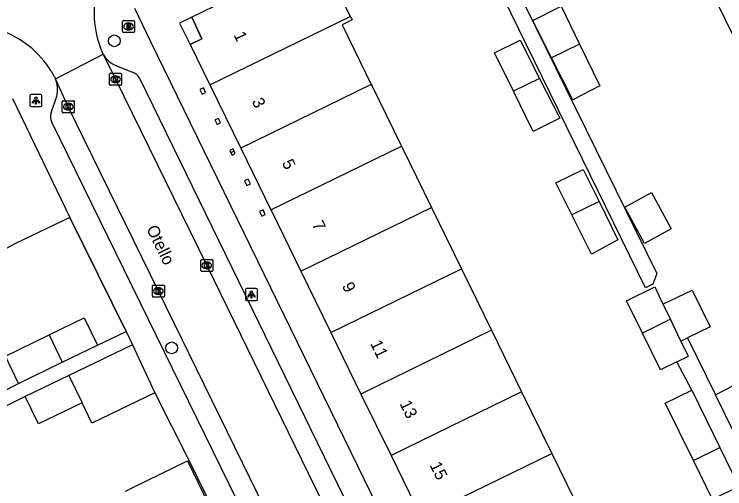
# Model space of a CAD drawing. Extents: x 160457 to 162082, y 388340 to 389736.
# Drawn here: x 161343.5 to 161402.7, y 389072.8 to 389112.3 of the extents above; entities that cross this region are included whole.
import ezdxf

# ---------------------------------------------------------------- set-up
doc = ezdxf.new("R2010")
doc.units = 0
for name, color, linetype in [('IMGEO_Boom', 7, 'Continuous'), ('IMGEO_Brandkraan', 7, 'Continuous'), ('IMGEO_Kolk', 7, 'Continuous'), ('IMGEO_Lichtpunt', 7, 'Continuous'), ('IMGEO_Muur', 7, 'Continuous'), ('IMGEO_Openbare_ruimte_label', 7, 'Continuous'), ('IMGEO_Pand', 7, 'Continuous'), ('IMGEO_Pand_nummerreeks', 7, 'Continuous'), ('IMGEO_Pand_overbouw', 7, 'Continuous'), ('IMGEO_Rijbaan_lokaal_open', 7, 'Continuous'), ('IMGEO_Voetpad_open', 7, 'Continuous')]:
    doc.layers.add(name, color=color, linetype=linetype)

msp = doc.modelspace()

# ---------------------------------------------------------------- linework, layer by layer
at = {"layer": 'IMGEO_Boom'}
for centre in [(161351.873, 389110.125), (161356.654, 389084.558)]:
    msp.add_circle(centre, 0.489, dxfattribs=at)
at = {"layer": 'IMGEO_Brandkraan'}
for p, q in [((161352.557, 389110.891), (161352.557, 389111.743)), ((161352.632, 389111.817), (161353.484, 389111.817)), ((161353.045, 389111.597), (161353.07, 389111.597)), ((161353.558, 389111.743), (161353.558, 389110.891)), ((161353.068, 389111.037), (161353.043, 389111.037)), ((161353.484, 389110.817), (161352.632, 389110.817))]:
    msp.add_line(p, q, dxfattribs=at)
for points in [[(161352.557, 389110.891), (161352.557, 389111.743)], [(161352.632, 389111.817), (161353.484, 389111.817)], [(161353.558, 389111.743), (161353.558, 389110.891)], [(161352.905, 389111.517), (161352.905, 389111.117), (161353.118, 389111.117)], [(161353.136, 389111.517), (161352.905, 389111.517)], [(161353.084, 389111.436), (161353.03, 389111.436), (161353.03, 389111.36)], [(161353.03, 389111.36), (161353.083, 389111.36)], [(161353.092, 389111.284), (161353.03, 389111.284), (161353.03, 389111.203)], [(161353.03, 389111.203), (161353.092, 389111.203)], [(161353.484, 389110.817), (161352.632, 389110.817)]]:
    msp.add_lwpolyline(points, dxfattribs=at)
for centre, radius, start, end in [((161352.634, 389111.741), 0.0765, 91.55205, 178.44795), ((161352.634, 389111.741), 0.0765, 91.55205, 178.44795), ((161353.482, 389111.741), 0.0765, 1.55205, 88.44795), ((161353.482, 389111.741), 0.0765, 1.55205, 88.44795), ((161353.085, 389111.398), 0.0379, 267.82845, 90.93552), ((161353.093, 389111.243), 0.0404, 269.87594, 90.50774), ((161353.124, 389111.368), 0.251, 268.66757, 293.53466), ((161353.14, 389111.372), 0.145, 59.4692, 91.53667), ((161353.165, 389111.419), 0.0922, 285.51372, 58.15012), ((161353.17, 389111.227), 0.105, 301.31148, 78.98903), ((161352.634, 389110.893), 0.0765, 181.55205, 268.44795), ((161352.634, 389110.893), 0.0765, 181.55205, 268.44795), ((161353.482, 389110.893), 0.0765, 271.55205, 358.44795), ((161353.482, 389110.893), 0.0765, 271.55205, 358.44795)]:
    msp.add_arc(centre, radius, start, end, dxfattribs=at)
for centre, major_axis, ratio, start_param, end_param in [((161353.044, 389111.317), (-0.387, 0.002), 0.722429, 4.712389, 7.853982), ((161353.069, 389111.317), (-0.39, 0.002), 0.717154, 1.570796, 4.712389)]:
    msp.add_ellipse(centre, major_axis=major_axis, ratio=ratio, start_param=start_param, end_param=end_param, dxfattribs=at)
at = {"layer": 'IMGEO_Kolk'}
for p, q in [((161351.554, 389107.423), (161352.406, 389107.423)), ((161351.479, 389106.497), (161351.479, 389107.349)), ((161351.967, 389107.203), (161351.992, 389107.203)), ((161352.48, 389107.349), (161352.48, 389106.497)), ((161352.406, 389106.423), (161351.554, 389106.423)), ((161351.99, 389106.643), (161351.965, 389106.643)), ((161347.543, 389104.216), (161347.543, 389105.068)), ((161347.618, 389105.142), (161348.47, 389105.142)), ((161348.544, 389105.068), (161348.544, 389104.216)), ((161348.031, 389104.922), (161348.056, 389104.922)), ((161348.47, 389104.142), (161347.618, 389104.142)), ((161348.054, 389104.362), (161348.029, 389104.362)), ((161359.073, 389090.998), (161359.073, 389091.85)), ((161359.148, 389091.924), (161360, 389091.924)), ((161359.561, 389091.704), (161359.586, 389091.704)), ((161360.074, 389091.85), (161360.074, 389090.998)), ((161360, 389090.924), (161359.148, 389090.924)), ((161359.584, 389091.144), (161359.559, 389091.144)), ((161355.043, 389088.861), (161355.043, 389089.713)), ((161355.118, 389089.787), (161355.97, 389089.787)), ((161356.044, 389089.713), (161356.044, 389088.861)), ((161355.531, 389089.567), (161355.556, 389089.567)), ((161355.97, 389088.787), (161355.118, 389088.787)), ((161355.554, 389089.007), (161355.529, 389089.007))]:
    msp.add_line(p, q, dxfattribs=at)
for points in [[(161351.554, 389107.423), (161352.406, 389107.423)], [(161351.479, 389106.497), (161351.479, 389107.349)], [(161351.8, 389107.123), (161351.923, 389107.123), (161351.923, 389106.972), (161352.053, 389107.123), (161352.217, 389107.123), (161352.071, 389106.972), (161352.224, 389106.723), (161352.072, 389106.723), (161351.987, 389106.887), (161351.923, 389106.82), (161351.923, 389106.723), (161351.8, 389106.723), (161351.8, 389107.123)], [(161352.48, 389107.349), (161352.48, 389106.497)], [(161352.406, 389106.423), (161351.554, 389106.423)], [(161347.543, 389104.216), (161347.543, 389105.068)], [(161347.618, 389105.142), (161348.47, 389105.142)], [(161348.544, 389105.068), (161348.544, 389104.216)], [(161347.864, 389104.842), (161347.987, 389104.842), (161347.987, 389104.691), (161348.117, 389104.842), (161348.281, 389104.842), (161348.135, 389104.691), (161348.288, 389104.442), (161348.136, 389104.442), (161348.051, 389104.606), (161347.987, 389104.539), (161347.987, 389104.442), (161347.864, 389104.442), (161347.864, 389104.842)], [(161348.47, 389104.142), (161347.618, 389104.142)], [(161359.073, 389090.998), (161359.073, 389091.85)], [(161359.148, 389091.924), (161360, 389091.924)], [(161359.394, 389091.624), (161359.517, 389091.624), (161359.517, 389091.473), (161359.647, 389091.624), (161359.811, 389091.624), (161359.665, 389091.473), (161359.818, 389091.224), (161359.666, 389091.224), (161359.581, 389091.388), (161359.517, 389091.321), (161359.517, 389091.224), (161359.394, 389091.224), (161359.394, 389091.624)], [(161360.074, 389091.85), (161360.074, 389090.998)], [(161360, 389090.924), (161359.148, 389090.924)], [(161355.043, 389088.861), (161355.043, 389089.713)], [(161355.118, 389089.787), (161355.97, 389089.787)], [(161356.044, 389089.713), (161356.044, 389088.861)], [(161355.364, 389089.487), (161355.487, 389089.487), (161355.487, 389089.336), (161355.617, 389089.487), (161355.781, 389089.487), (161355.635, 389089.336), (161355.788, 389089.087), (161355.636, 389089.087), (161355.551, 389089.251), (161355.487, 389089.184), (161355.487, 389089.087), (161355.364, 389089.087), (161355.364, 389089.487)], [(161355.97, 389088.787), (161355.118, 389088.787)]]:
    msp.add_lwpolyline(points, dxfattribs=at)
for centre, start, end in [((161351.556, 389107.347), 91.55205, 178.44795), ((161351.556, 389107.347), 91.55205, 178.44795), ((161352.404, 389107.347), 1.55205, 88.44795), ((161352.404, 389107.347), 1.55205, 88.44795), ((161351.556, 389106.499), 181.55205, 268.44795), ((161351.556, 389106.499), 181.55205, 268.44795), ((161352.404, 389106.499), 271.55205, 358.44795), ((161352.404, 389106.499), 271.55205, 358.44795), ((161347.62, 389105.066), 91.55205, 178.44795), ((161347.62, 389105.066), 91.55205, 178.44795), ((161348.468, 389105.066), 1.55205, 88.44795), ((161348.468, 389105.066), 1.55205, 88.44795), ((161347.62, 389104.218), 181.55205, 268.44795), ((161347.62, 389104.218), 181.55205, 268.44795), ((161348.468, 389104.218), 271.55205, 358.44795), ((161348.468, 389104.218), 271.55205, 358.44795), ((161359.15, 389091.848), 91.55205, 178.44795), ((161359.15, 389091.848), 91.55205, 178.44795), ((161359.998, 389091.848), 1.55205, 88.44795), ((161359.998, 389091.848), 1.55205, 88.44795), ((161359.15, 389091), 181.55205, 268.44795), ((161359.15, 389091), 181.55205, 268.44795), ((161359.998, 389091), 271.55205, 358.44795), ((161359.998, 389091), 271.55205, 358.44795), ((161355.12, 389089.711), 91.55205, 178.44795), ((161355.12, 389089.711), 91.55205, 178.44795), ((161355.968, 389089.711), 1.55205, 88.44795), ((161355.968, 389089.711), 1.55205, 88.44795), ((161355.12, 389088.863), 181.55205, 268.44795), ((161355.12, 389088.863), 181.55205, 268.44795), ((161355.968, 389088.863), 271.55205, 358.44795), ((161355.968, 389088.863), 271.55205, 358.44795)]:
    msp.add_arc(centre, 0.0765, start, end, dxfattribs=at)
for centre, major_axis, ratio, start_param, end_param in [((161351.966, 389106.923), (-0.387, 0.002), 0.722429, 4.712389, 7.853982), ((161351.991, 389106.923), (-0.39, 0.002), 0.717154, 1.570796, 4.712389), ((161348.03, 389104.642), (-0.387, 0.002), 0.722429, 4.712389, 7.853982), ((161348.055, 389104.642), (-0.39, 0.002), 0.717154, 1.570796, 4.712389), ((161359.56, 389091.424), (-0.387, 0.002), 0.722429, 4.712389, 7.853982), ((161359.585, 389091.424), (-0.39, 0.002), 0.717154, 1.570796, 4.712389), ((161355.53, 389089.287), (-0.387, 0.002), 0.722429, 4.712389, 7.853982), ((161355.555, 389089.287), (-0.39, 0.002), 0.717154, 1.570796, 4.712389)]:
    msp.add_ellipse(centre, major_axis=major_axis, ratio=ratio, start_param=start_param, end_param=end_param, dxfattribs=at)
at = {"layer": 'IMGEO_Lichtpunt'}
for p, q in [((161345.748, 389105.655), (161344.94, 389105.655)), ((161345.748, 389105.655), (161344.94, 389105.655)), ((161344.846, 389105.56), (161344.846, 389104.753)), ((161344.846, 389105.56), (161344.846, 389104.753)), ((161345.842, 389104.753), (161345.842, 389105.56)), ((161345.842, 389104.753), (161345.842, 389105.56)), ((161344.94, 389104.659), (161345.748, 389104.659)), ((161344.94, 389104.659), (161345.748, 389104.659)), ((161362.797, 389089.414), (161362.797, 389088.607)), ((161362.797, 389089.414), (161362.797, 389088.607)), ((161363.699, 389089.509), (161362.891, 389089.509)), ((161363.699, 389089.509), (161362.891, 389089.509)), ((161363.793, 389088.607), (161363.793, 389089.414)), ((161363.793, 389088.607), (161363.793, 389089.414)), ((161362.891, 389088.513), (161363.699, 389088.513)), ((161362.891, 389088.513), (161363.699, 389088.513))]:
    msp.add_line(p, q, dxfattribs=at)
for points in [[(161345.22, 389105.224), (161345.259, 389105.196), (161345.071, 389104.934), (161345.033, 389104.961), (161345.22, 389105.224)], [(161345.322, 389105.176), (161345.369, 389105.176), (161345.369, 389104.854), (161345.322, 389104.854), (161345.322, 389105.176)], [(161345.432, 389105.196), (161345.47, 389105.223), (161345.657, 389104.961), (161345.618, 389104.933), (161345.432, 389105.196)], [(161363.171, 389089.078), (161363.21, 389089.05), (161363.022, 389088.788), (161362.984, 389088.815), (161363.171, 389089.078)], [(161363.383, 389089.05), (161363.421, 389089.077), (161363.608, 389088.815), (161363.569, 389088.787), (161363.383, 389089.05)], [(161363.273, 389089.03), (161363.32, 389089.03), (161363.32, 389088.708), (161363.273, 389088.708), (161363.273, 389089.03)]]:
    msp.add_lwpolyline(points, dxfattribs=at)
for centre in [(161345.345, 389105.358), (161363.296, 389089.212)]:
    msp.add_circle(centre, 0.0994, dxfattribs=at)
for centre, start, end in [((161344.94, 389105.56), 90, 180), ((161344.94, 389105.56), 90, 180), ((161345.748, 389105.56), 0, 90), ((161345.748, 389105.56), 0, 90), ((161344.94, 389104.753), 180, 270), ((161344.94, 389104.753), 180, 270), ((161345.748, 389104.753), 270, 0), ((161345.748, 389104.753), 270, 360), ((161362.891, 389089.414), 90, 180), ((161362.891, 389089.414), 90, 180), ((161363.699, 389089.414), 0, 90), ((161363.699, 389089.414), 0, 90), ((161362.891, 389088.607), 180, 270), ((161362.891, 389088.607), 180, 270), ((161363.699, 389088.607), 270, 0), ((161363.699, 389088.607), 270, 360)]:
    msp.add_arc(centre, 0.0946, start, end, dxfattribs=at)
at = {"layer": 'IMGEO_Muur'}
for points in [[(161352.849, 389085.923), (161348.159, 389095.409)], [(161355.251, 389080.827), (161358.092, 389075.199)]]:
    msp.add_lwpolyline(points, dxfattribs=at)
at = {"layer": 'IMGEO_Pand'}
for points in [[(161367.049, 389121.381), (161371.531, 389112.157)], [(161358.18, 389117.072), (161360.164, 389112.988), (161358.326, 389112.095), (161359.165, 389110.3), (161358.186, 389109.815), (161359.829, 389106.456)], [(161405.022, 389107.289), (161401.22, 389115.056)], [(161388.292, 389108.724), (161386.723, 389111.807), (161389.082, 389113.021), (161390.615, 389109.861)], [(161359.829, 389106.456), (161371.531, 389112.157)], [(161371.531, 389112.157), (161371.673, 389111.865), (161370.845, 389111.463), (161373.277, 389106.493)], [(161385.123, 389105.927), (161383.553, 389109.114), (161385.691, 389110.191), (161387.303, 389106.991)], [(161390.615, 389109.861), (161392.303, 389106.381), (161390.076, 389105.216), (161388.292, 389108.724)], [(161390.615, 389109.861), (161388.292, 389108.724)], [(161387.303, 389106.991), (161388.971, 389103.68), (161386.774, 389102.573), (161385.123, 389105.927)], [(161387.303, 389106.991), (161385.123, 389105.927)], [(161359.302, 389106.201), (161359.006, 389106.079), (161359.193, 389105.695), (161359.471, 389105.832), (161359.302, 389106.201)], [(161359.829, 389106.456), (161362.412, 389101.177)], [(161373.277, 389106.493), (161362.412, 389101.177)], [(161373.277, 389106.493), (161373.351, 389106.341), (161375.705, 389101.528), (161375.784, 389101.366)], [(161343.399, 389105.316), (161348.159, 389095.409)], [(161360.249, 389103.545), (161360.441, 389103.152), (161360.717, 389103.287), (161360.542, 389103.669), (161360.249, 389103.545)], [(161361.861, 389100.942), (161361.783, 389101.132), (161361.487, 389101.005), (161361.584, 389100.811)], [(161361.584, 389100.811), (161361.68, 389100.618), (161361.94, 389100.752), (161361.861, 389100.942)], [(161361.861, 389100.942), (161361.584, 389100.811)], [(161362.412, 389101.177), (161364.915, 389096.058)], [(161364.915, 389096.058), (161375.784, 389101.366)], [(161375.784, 389101.366), (161378.284, 389096.257)], [(161389.983, 389095.627), (161388.652, 389098.296), (161390.93, 389099.422), (161392.257, 389096.738)], [(161362.924, 389098.073), (161363.207, 389098.21), (161363.02, 389098.593), (161362.726, 389098.465), (161362.924, 389098.073)], [(161396.04, 389093.241), (161394.406, 389096.285), (161396.626, 389097.486), (161398.254, 389094.465), (161396.04, 389093.241)], [(161392.257, 389096.738), (161393.828, 389093.56), (161391.615, 389092.354), (161389.983, 389095.627)], [(161392.257, 389096.738), (161389.983, 389095.627)], [(161367.415, 389090.949), (161378.284, 389096.257)], [(161378.284, 389096.257), (161380.788, 389091.138)], [(161363.977, 389095.925), (161364.166, 389095.534), (161364.444, 389095.669), (161364.269, 389096.05), (161363.977, 389095.925)], [(161364.915, 389096.058), (161364.985, 389095.916), (161367.415, 389090.949)], [(161348.159, 389095.409), (161343.657, 389093.236), (161342.908, 389092.874)], [(161367.415, 389090.949), (161369.918, 389085.831)], [(161369.918, 389085.831), (161380.788, 389091.138)], [(161380.788, 389091.138), (161383.292, 389086.019)], [(161395.857, 389085.794), (161394.537, 389088.477), (161396.905, 389089.65), (161397.577, 389088.19)], [(161397.577, 389088.19), (161399.999, 389089.376), (161401.498, 389086.313), (161399.624, 389085.395)], [(161397.577, 389088.19), (161398.191, 389086.936)], [(161346.435, 389085.633), (161349.362, 389087.048), (161350.464, 389084.77)], [(161398.191, 389086.936), (161395.857, 389085.794)], [(161399.076, 389085.127), (161398.191, 389086.936)], [(161343.901, 389081.596), (161342.799, 389083.874), (161346.435, 389085.633)], [(161346.435, 389085.633), (161347.544, 389083.358)], [(161369.918, 389085.831), (161372.422, 389080.712)], [(161383.292, 389086.019), (161372.422, 389080.712)], [(161383.292, 389086.019), (161385.8, 389080.892)], [(161398.721, 389083.397), (161397.357, 389082.729), (161395.857, 389085.794)], [(161398.721, 389083.397), (161399.69, 389083.871), (161399.076, 389085.127)], [(161399.076, 389085.127), (161399.624, 389085.395)], [(161347.544, 389083.358), (161350.464, 389084.77)], [(161353.394, 389084.816), (161348.091, 389082.267)], [(161353.394, 389084.816), (161355.251, 389080.827)], [(161343.901, 389081.596), (161347.544, 389083.358)], [(161348.091, 389082.267), (161344.45, 389080.506)], [(161348.091, 389082.267), (161349.208, 389079.987)], [(161401.946, 389080.653), (161404.148, 389081.777), (161405.696, 389078.705)], [(161355.251, 389080.827), (161349.997, 389078.301), (161349.208, 389079.987)], [(161385.8, 389080.892), (161374.927, 389075.593)], [(161385.8, 389080.892), (161388.304, 389075.773)], [(161400.106, 389075.183), (161397.766, 389079.946), (161399.975, 389081.026)], [(161399.975, 389081.026), (161402.308, 389076.258)], [(161349.208, 389079.987), (161345.556, 389078.22), (161344.45, 389080.506)], [(161372.422, 389080.712), (161374.927, 389075.593)], [(161403.444, 389077.602), (161401.946, 389080.653)], [(161400.106, 389075.183), (161402.308, 389076.258)], [(161402.308, 389076.258), (161403.895, 389073.013)], [(161374.927, 389075.593), (161377.435, 389070.465)], [(161377.435, 389070.465), (161388.304, 389075.773)], [(161388.304, 389075.773), (161390.812, 389070.645)], [(161352.81, 389072.634), (161353.483, 389072.961), (161357.981, 389075.142), (161362.787, 389065.229), (161361.163, 389064.431), (161361.649, 389063.456), (161358.341, 389061.854), (161358.139, 389061.756)], [(161403.895, 389073.013), (161401.699, 389071.939), (161400.106, 389075.183)]]:
    msp.add_lwpolyline(points, dxfattribs=at)
at = {"layer": 'IMGEO_Pand_overbouw'}
msp.add_lwpolyline([(161358.326, 389112.095), (161357.312, 389111.602), (161358.186, 389109.815), (161359.165, 389110.3)], close=True, dxfattribs=at)
at = {"layer": 'IMGEO_Rijbaan_lokaal_open'}
for points in [[(161350.934, 389109.027), (161350.697, 389109.617)], [(161346.963, 389106.962), (161350.934, 389109.027)], [(161350.934, 389109.027), (161351.979, 389106.923), (161359.573, 389091.423), (161369.155, 389071.803), (161370.474, 389069.064)], [(161346.613, 389107.601), (161346.963, 389106.962)], [(161366.374, 389067.126), (161365.091, 389069.815), (161355.545, 389089.288), (161348.044, 389104.643), (161346.963, 389106.962)]]:
    msp.add_lwpolyline(points, dxfattribs=at)
for centre, radius, start, end in [((161358.313, 389112.448), 8.125, 161.40841, 200.38821), ((161339.688, 389103.325), 8.139, 31.69255, 70.77418)]:
    msp.add_arc(centre, radius, start, end, dxfattribs=at)
at = {"layer": 'IMGEO_Voetpad_open'}
for points in [[(161384.413, 389116.506), (161397.07, 389090.742), (161396.74, 389089.868), (161396.112, 389089.561), (161384.24, 389113.857)], [(161385.554, 389047.231), (161384.922, 389048.527), (161354.911, 389110.048), (161353.575, 389112.805)], [(161352.058, 389108.04), (161353.378, 389107.519)], [(161353.965, 389107.006), (161372.098, 389069.854)], [(161346.603, 389104.137), (161347.076, 389105.509)], [(161363.442, 389069.122), (161346.675, 389103.363)], [(161348.159, 389095.409), (161352.849, 389085.923)], [(161350.464, 389084.77), (161352.849, 389085.923)], [(161352.849, 389085.923), (161353.394, 389084.816)], [(161399.624, 389085.395), (161401.946, 389080.653)], [(161399.975, 389081.026), (161398.721, 389083.397)], [(161344.45, 389080.506), (161341.382, 389078.984), (161340.854, 389080.061), (161343.901, 389081.596)], [(161355.251, 389080.827), (161358.092, 389075.199), (161363.851, 389063.443)]]:
    msp.add_lwpolyline(points, dxfattribs=at)
for centre, radius, start, end in [((161352.966, 389110.207), 2.35, 210.15438, 247.27199), ((161353.038, 389106.537), 1.039, 26.81959, 70.8777), ((161344.944, 389106.074), 2.205, 345.15286, 23.74103), ((161347.488, 389103.829), 0.937, 160.81702, 209.81207)]:
    msp.add_arc(centre, radius, start, end, dxfattribs=at)

# ---------------------------------------------------------------- texts
at = {"layer": 'IMGEO_Openbare_ruimte_label'}
msp.add_text('Otello', height=1, rotation=296.10382, dxfattribs=at).set_placement((161354.518, 389094.489))
at = {"layer": 'IMGEO_Pand_nummerreeks'}
for s, rotation, p in [('1', 295.05183, (161361.791, 389110.632)), ('3', 296.06677, (161363.303, 389105.091)), ('5', 296.06677, (161365.807, 389099.972)), ('7', 296.06677, (161368.311, 389094.854)), ('9', 296.06677, (161370.815, 389089.735)), ('11', 296.06677, (161373.165, 389084.927)), ('13', 296.06677, (161375.619, 389079.91)), ('15', 296.06677, (161378.123, 389074.792))]:
    msp.add_text(s, height=1, rotation=rotation, dxfattribs=at).set_placement(p)

doc.saveas('drawing.dxf')
